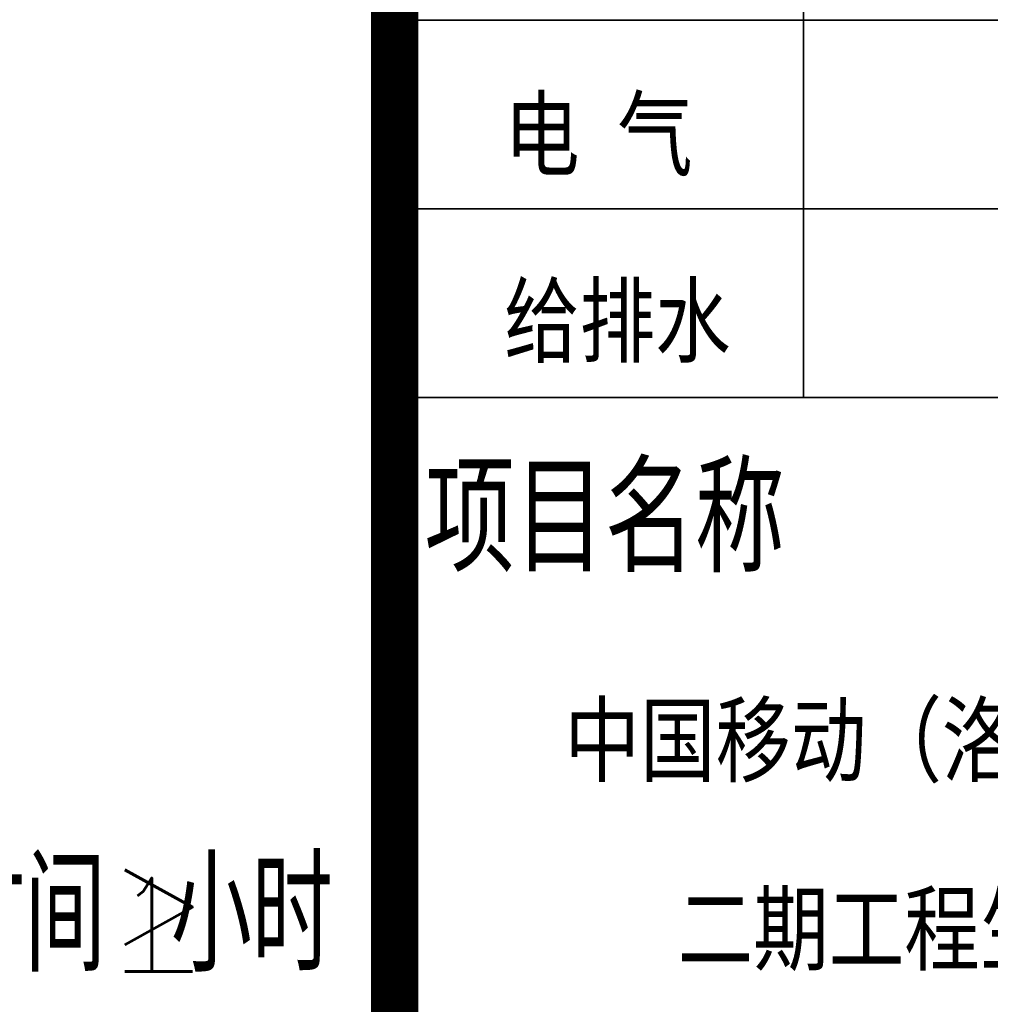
# Model space of a CAD drawing. Extents: x 797781 to 1255204, y 21234 to 1024248.
# Tile 367 of 656: x 1001519 to 1004606, y 359172 to 362303. Entities that reach past the tile are written whole.
import ezdxf
from ezdxf.enums import TextEntityAlignment as Align

# ---------------------------------------------------------------- set-up
doc = ezdxf.new("R2010")
doc.units = 0
doc.header["$LTSCALE"] = 1000
doc.header["$MEASUREMENT"] = 0
doc.layers.add('230303生产综合楼-平面图_t8$0$PUB_TEXT', color=7, linetype='Continuous')
doc.layers.add('230303生产综合楼-平面图_t8$0$图框', color=4, linetype='Continuous', lineweight=35)
doc.styles.add('230303生产综合楼-平面图_t8$0$-黑体', font='simhei.ttf', dxfattribs={"width": 0.8})
doc.styles.add('230303生产综合楼-平面图_t8$0$_TCH_DIM', font='SIMPLEX', dxfattribs={"bigfont": 'GBCBIG'})

# ---------------------------------------------------------------- blocks, each defined once
blk = doc.blocks.new('230303生产综合楼-平面图_t8$0$TL')
at = {"layer": '230303生产综合楼-平面图_t8$0$PUB_TEXT', "style": '230303生产综合楼-平面图_t8$0$_TCH_DIM'}
for s, height, p in [('钢筋混凝土墙体，定位及尺寸、厚度均详见结构图纸', 357.447, (982705.6, -27769)), ('小时，走道处耐火时间≥', 357.447, (988233.2, -29086.3)), ('小时', 357.45, (991014.5, -29086.3))]:
    blk.add_text(s, height=height, dxfattribs=at).set_placement(p)
at = {"layer": '230303生产综合楼-平面图_t8$0$PUB_TEXT', "style": '230303生产综合楼-平面图_t8$0$_TCH_DIM', "width": 0.705882}
blk.add_text('1', height=297.5, dxfattribs=at).set_placement((990854.5, -29086.3))
blk = doc.blocks.new('230303生产综合楼-平面图_t8$0$图签')
at = {"layer": '230303生产综合楼-平面图_t8$0$图框', "linetype": 'Continuous'}
blk.add_line((-2700, 9500), (-2700, 14300), dxfattribs=at)
at = {"layer": '230303生产综合楼-平面图_t8$0$图框', "color": 4}
for p, q in [((-4000, 10700), (0, 10700)), ((-4000, 10100), (0, 10100)), ((-4000, 9500), (0, 9500))]:
    blk.add_line(p, q, dxfattribs=at)
at = {"layer": '230303生产综合楼-平面图_t8$0$图框', "style": '230303生产综合楼-平面图_t8$0$-黑体'}
for s, height, width, p in [('电 气', 220, 0.8, (-3651.9, 10227.1)), ('给排水', 220, 0.8, (-3651.9, 9634.1)), ('项目名称', 300, 0.7, (-3904.5, 8976.7))]:
    blk.add_text(s, height=height, dxfattribs=dict(at, width=width)).set_placement(p)
at = {"layer": '230303生产综合楼-平面图_t8$0$图框', "style": '230303生产综合楼-平面图_t8$0$-黑体', "width": 0.8}
for s, height, p in [('中国移动（洛阳）呼叫中心', 220.011, (-2019.2, 8300.3)), ('二期工程生产综合楼', 220.01, (-2019.2, 7700.3))]:
    blk.add_text(s, height=height, dxfattribs=at).set_placement(p, align=Align.CENTER)

msp = doc.modelspace()

# ---------------------------------------------------------------- linework, layer by layer
at = {"layer": '230303生产综合楼-平面图_t8$0$图框', "const_width": 150}
msp.add_lwpolyline([(1002711.7, 409000.2), (1002711.7, 351600.2)], dxfattribs=at)

# ---------------------------------------------------------------- block references
for name, p in [('230303生产综合楼-平面图_t8$0$图签', (1006711.7, 351602.3)), ('230303生产综合楼-平面图_t8$0$TL', (10985.6, 388362.5))]:
    msp.add_blockref(name, p)

doc.saveas('drawing.dxf')
